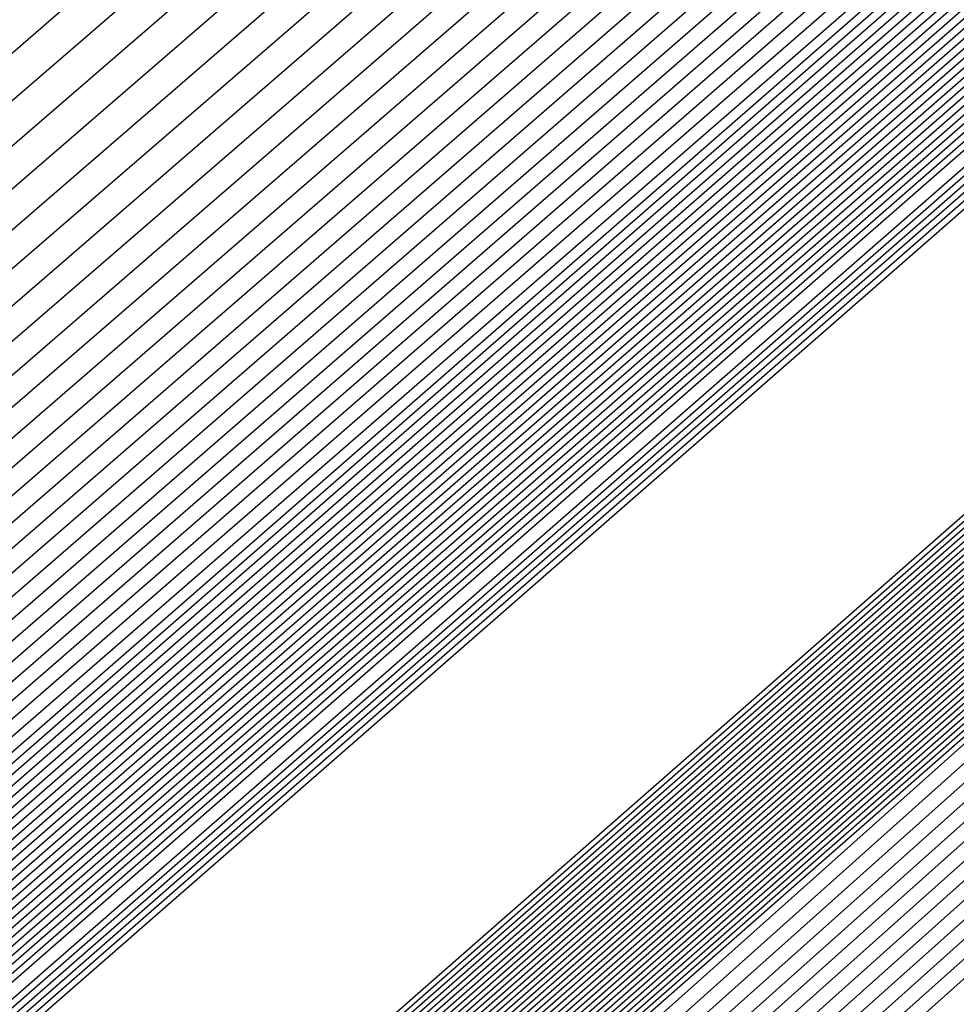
# Model space of a CAD drawing. Extents: x 3249832 to 3255657, y 13789405 to 13793316.
# Tile 757 of 1056: x 3253207.246 to 3253207.382, y 13791256.553 to 13791256.697. Entities that reach past the tile are written whole.
import ezdxf

# ---------------------------------------------------------------- set-up
doc = ezdxf.new("R2010")
doc.units = 0
doc.header["$LTSCALE"] = 100
doc.header["$MEASUREMENT"] = 0
for name, color, linetype in [('GRATIO_03231_CON', 1, 'CONTINUOUS'), ('GRATIO_0323_ICON', 1, 'CONTINUOUS'), ('TARGETS_EAST', 7, 'CONTINUOUS')]:
    doc.layers.add(name, color=color, linetype=linetype)

# ---------------------------------------------------------------- blocks, each defined once
blk = doc.blocks.new('Gratio_032316_contours')
at = {"layer": 'GRATIO_03231_CON', "color": 1, "linetype": 'Continuous', "flags": 128}
for points in [[(3253179.55027, 13791232.39503), (3253186.87441, 13791238.77001), (3253201.4775, 13791251.51898), (3253219.20823, 13791267.00714), (3253234.45763, 13791280.32933), (3253243.00028, 13791287.79153), (3253246.14511, 13791290.5444), (3253246.5846, 13791290.94974), (3253247.02187, 13791291.379), (3253250.20254, 13791294.24212), (3253258.88285, 13791301.95866), (3253274.44262, 13791315.73867), (3253292.7559, 13791331.95413), (3253308.32028, 13791345.76753)], [(3253180.16544, 13791232.93802), (3253187.28488, 13791239.13155), (3253201.72516, 13791251.73678), (3253219.33902, 13791267.12228), (3253234.51314, 13791280.37862), (3253243.01644, 13791287.80647), (3253246.14668, 13791290.54676), (3253246.58389, 13791290.95054), (3253247.01645, 13791291.37639), (3253250.16633, 13791294.21318), (3253258.7639, 13791301.85732), (3253274.17605, 13791315.50724), (3253292.31584, 13791331.56933), (3253307.73285, 13791345.25198)], [(3253180.78061, 13791233.481), (3253187.69534, 13791239.49309), (3253201.97282, 13791251.95458), (3253219.46981, 13791267.23741), (3253234.56866, 13791280.42791), (3253243.03259, 13791287.8214), (3253246.14825, 13791290.54912), (3253246.58317, 13791290.95133), (3253247.01103, 13791291.37378), (3253250.13013, 13791294.18424), (3253258.64495, 13791301.75599), (3253273.90947, 13791315.27582), (3253291.87577, 13791331.18453), (3253307.14542, 13791344.73643)], [(3253181.39578, 13791234.02399), (3253188.1058, 13791239.85463), (3253202.22048, 13791252.17237), (3253219.6006, 13791267.35254), (3253234.62418, 13791280.4772), (3253243.04874, 13791287.83633), (3253246.14982, 13791290.55149), (3253246.58246, 13791290.95213), (3253247.00561, 13791291.37117), (3253250.09393, 13791294.15529), (3253258.526, 13791301.65465), (3253273.6429, 13791315.0444), (3253291.4357, 13791330.79973), (3253306.55799, 13791344.22088)], [(3253182.62612, 13791235.10996), (3253188.92672, 13791240.5777), (3253202.71581, 13791252.60797), (3253219.86218, 13791267.58281), (3253234.73522, 13791280.57579), (3253243.08105, 13791287.8662), (3253246.15297, 13791290.55621), (3253246.58103, 13791290.95372), (3253246.99477, 13791291.36594), (3253250.02153, 13791294.09741), (3253258.2881, 13791301.45198), (3253273.10975, 13791314.58156), (3253290.55557, 13791330.03014), (3253305.38313, 13791343.18978)], [(3253183.24129, 13791235.65295), (3253189.33718, 13791240.93924), (3253202.96347, 13791252.82577), (3253219.99297, 13791267.69794), (3253234.79073, 13791280.62508), (3253243.0972, 13791287.88113), (3253246.15454, 13791290.55858), (3253246.58032, 13791290.95452), (3253246.98935, 13791291.36333), (3253249.98532, 13791294.06847), (3253258.16915, 13791301.35065), (3253272.84317, 13791314.35013), (3253290.11551, 13791329.64534), (3253304.7957, 13791342.67423)], [(3253189.74764, 13791241.30078), (3253203.21113, 13791253.04357), (3253220.12376, 13791267.81308), (3253234.84625, 13791280.67437), (3253243.11336, 13791287.89607), (3253246.15611, 13791290.56094), (3253246.57961, 13791290.95531), (3253246.98393, 13791291.36072), (3253249.94912, 13791294.03953), (3253258.05019, 13791301.24931), (3253272.5766, 13791314.11871), (3253289.67544, 13791329.26055), (3253304.20827, 13791342.15868)], [(3253190.1581, 13791241.66232), (3253203.45879, 13791253.26136), (3253220.25455, 13791267.92821), (3253234.90177, 13791280.72366), (3253243.12951, 13791287.911), (3253246.15768, 13791290.5633), (3253246.57889, 13791290.95611), (3253246.97851, 13791291.35811), (3253249.91292, 13791294.01058), (3253257.93124, 13791301.14798), (3253272.31002, 13791313.88729), (3253289.23538, 13791328.87575), (3253303.62084, 13791341.64313)], [(3253190.97902, 13791242.38539), (3253203.95411, 13791253.69696), (3253220.51613, 13791268.15847), (3253235.01281, 13791280.82224), (3253243.16182, 13791287.94087), (3253246.16082, 13791290.56803), (3253246.57747, 13791290.9577), (3253246.96767, 13791291.35288), (3253249.84051, 13791293.9527), (3253257.69334, 13791300.94531), (3253271.77687, 13791313.42445), (3253288.35525, 13791328.10615), (3253302.44598, 13791340.61203)], [(3253191.38948, 13791242.74693), (3253204.20177, 13791253.91476), (3253220.64692, 13791268.27361), (3253235.06832, 13791280.87154), (3253243.17797, 13791287.9558), (3253246.1624, 13791290.57039), (3253246.57675, 13791290.9585), (3253246.96225, 13791291.35027), (3253249.80431, 13791293.92376), (3253257.57439, 13791300.84397), (3253271.51029, 13791313.19303), (3253287.91518, 13791327.72135), (3253301.85855, 13791340.09648)], [(3253191.79994, 13791243.10847), (3253204.44943, 13791254.13256), (3253220.77772, 13791268.38874), (3253235.12384, 13791280.92083), (3253243.19412, 13791287.97073), (3253246.16397, 13791290.57276), (3253246.57604, 13791290.95929), (3253246.95683, 13791291.34766), (3253249.76811, 13791293.89481), (3253257.45544, 13791300.74264), (3253271.24372, 13791312.9616), (3253287.47511, 13791327.33655), (3253301.27112, 13791339.58093)], [(3253192.2104, 13791243.47001), (3253204.69709, 13791254.35035), (3253220.90851, 13791268.50387), (3253235.17936, 13791280.97012), (3253243.21028, 13791287.98567), (3253246.16554, 13791290.57512), (3253246.57533, 13791290.96009), (3253246.95142, 13791291.34505), (3253249.73191, 13791293.86587), (3253257.33649, 13791300.6413), (3253270.97714, 13791312.73018), (3253287.03505, 13791326.95176), (3253300.68369, 13791339.06538)], [(3253193.03132, 13791244.19308), (3253205.19242, 13791254.78595), (3253221.17009, 13791268.73414), (3253235.29039, 13791281.0687), (3253243.24258, 13791288.01553), (3253246.16868, 13791290.57985), (3253246.5739, 13791290.96168), (3253246.94058, 13791291.33982), (3253249.6595, 13791293.80799), (3253257.09858, 13791300.43863), (3253270.44399, 13791312.26734), (3253286.15492, 13791326.18216), (3253299.50883, 13791338.03428)], [(3253193.44178, 13791244.55462), (3253205.44008, 13791255.00375), (3253221.30088, 13791268.84927), (3253235.34591, 13791281.11799), (3253243.25874, 13791288.03047), (3253246.17025, 13791290.58221), (3253246.57319, 13791290.96248), (3253246.93516, 13791291.33721), (3253249.6233, 13791293.77904), (3253256.97963, 13791300.3373), (3253270.17741, 13791312.03592), (3253285.71485, 13791325.79737), (3253298.92139, 13791337.51873)], [(3253193.85224, 13791244.91616), (3253205.68774, 13791255.22155), (3253221.43167, 13791268.9644), (3253235.40143, 13791281.16728), (3253243.27489, 13791288.0454), (3253246.17182, 13791290.58457), (3253246.57247, 13791290.96327), (3253246.92974, 13791291.3346), (3253249.5871, 13791293.7501), (3253256.86068, 13791300.23596), (3253269.91084, 13791311.8045), (3253285.27479, 13791325.41257), (3253298.33396, 13791337.00318)], [(3253194.2627, 13791245.2777), (3253205.9354, 13791255.43934), (3253221.56246, 13791269.07954), (3253235.45695, 13791281.21658), (3253243.29104, 13791288.06033), (3253246.17339, 13791290.58694), (3253246.57176, 13791290.96407), (3253246.92432, 13791291.33198), (3253249.55089, 13791293.72116), (3253256.74173, 13791300.13463), (3253269.64426, 13791311.57307), (3253284.83472, 13791325.02777), (3253297.74653, 13791336.48763)], [(3253195.08362, 13791246.00077), (3253206.43072, 13791255.87494), (3253221.82404, 13791269.3098), (3253235.56798, 13791281.31516), (3253243.32335, 13791288.0902), (3253246.17654, 13791290.59166), (3253246.57033, 13791290.96566), (3253246.91348, 13791291.32676), (3253249.47849, 13791293.66327), (3253256.50383, 13791299.93196), (3253269.11111, 13791311.11023), (3253283.95459, 13791324.25817), (3253296.57167, 13791335.45653)], [(3253195.49408, 13791246.36231), (3253206.67838, 13791256.09274), (3253221.95483, 13791269.42494), (3253235.6235, 13791281.36445), (3253243.3395, 13791288.10513), (3253246.17811, 13791290.59402), (3253246.56962, 13791290.96646), (3253246.90806, 13791291.32415), (3253249.44229, 13791293.63433), (3253256.38488, 13791299.83062), (3253268.84454, 13791310.87881), (3253283.51452, 13791323.87338), (3253295.98424, 13791334.94098)], [(3253195.90454, 13791246.72385), (3253206.92604, 13791256.31054), (3253222.08562, 13791269.54007), (3253235.67902, 13791281.41374), (3253243.35566, 13791288.12007), (3253246.17968, 13791290.59639), (3253246.56891, 13791290.96725), (3253246.90264, 13791291.32154), (3253249.40609, 13791293.60539), (3253256.26593, 13791299.72929), (3253268.57796, 13791310.64739), (3253283.07446, 13791323.48858), (3253295.39681, 13791334.42543)], [(3253196.31501, 13791247.08539), (3253207.1737, 13791256.52833), (3253222.21641, 13791269.6552), (3253235.73454, 13791281.46303), (3253243.37181, 13791288.135), (3253246.18125, 13791290.59875), (3253246.56819, 13791290.96805), (3253246.89722, 13791291.31892), (3253249.36988, 13791293.57645), (3253256.14697, 13791299.62795), (3253268.31138, 13791310.41597), (3253282.63439, 13791323.10378), (3253294.80938, 13791333.90988)], [(3253197.13593, 13791247.80846), (3253207.66903, 13791256.96393), (3253222.47799, 13791269.88547), (3253235.84557, 13791281.56162), (3253243.40412, 13791288.16487), (3253246.18439, 13791290.60348), (3253246.56677, 13791290.96964), (3253246.88638, 13791291.3137), (3253249.29748, 13791293.51856), (3253255.90907, 13791299.42528), (3253267.77823, 13791309.95312), (3253281.75426, 13791322.33419), (3253293.63452, 13791332.87878)], [(3253197.54639, 13791248.17), (3253207.91669, 13791257.18173), (3253222.60878, 13791270.0006), (3253235.90109, 13791281.61091), (3253243.42027, 13791288.1798), (3253246.18596, 13791290.60584), (3253246.56605, 13791290.97044), (3253246.88096, 13791291.31109), (3253249.26128, 13791293.48962), (3253255.79012, 13791299.32395), (3253267.51166, 13791309.7217), (3253281.31419, 13791321.94939), (3253293.04709, 13791332.36323), (3253299.24948, 13791337.92415)], [(3253197.95685, 13791248.53154), (3253208.16435, 13791257.39953), (3253222.73957, 13791270.11573), (3253235.95661, 13791281.6602), (3253243.43643, 13791288.19473), (3253246.18754, 13791290.6082), (3253246.56534, 13791290.97123), (3253246.87554, 13791291.30847), (3253249.22507, 13791293.46068), (3253255.67117, 13791299.22261), (3253267.24508, 13791309.49028), (3253280.87413, 13791321.56459), (3253292.45966, 13791331.84768), (3253298.58416, 13791337.33876)], [(3253198.36731, 13791248.89308), (3253208.41201, 13791257.61732), (3253222.87037, 13791270.23087), (3253236.01213, 13791281.70949), (3253243.45258, 13791288.20967), (3253246.18911, 13791290.61057), (3253246.56463, 13791290.97203), (3253246.87012, 13791291.30586), (3253249.18887, 13791293.43173), (3253255.55222, 13791299.12128), (3253266.9785, 13791309.25886), (3253280.43407, 13791321.17979), (3253291.87223, 13791331.33213), (3253297.91884, 13791336.75338)], [(3253199.18823, 13791249.61615), (3253208.90733, 13791258.05292), (3253223.13195, 13791270.46113), (3253236.12316, 13791281.80807), (3253243.48489, 13791288.23953), (3253246.19225, 13791290.61529), (3253246.5632, 13791290.97362), (3253246.85928, 13791291.30064), (3253249.11647, 13791293.37385), (3253255.31432, 13791298.91861), (3253266.44535, 13791308.79601), (3253279.55394, 13791320.4102), (3253290.69737, 13791330.30103), (3253296.5882, 13791335.58261)], [(3253199.59869, 13791249.97769), (3253209.15499, 13791258.27072), (3253223.26274, 13791270.57626), (3253236.17868, 13791281.85736), (3253243.50104, 13791288.25447), (3253246.19382, 13791290.61766), (3253246.56249, 13791290.97442), (3253246.85386, 13791291.29803), (3253249.08026, 13791293.34491), (3253255.19536, 13791298.81727), (3253266.17878, 13791308.56459), (3253279.11387, 13791320.0254), (3253290.10994, 13791329.78548), (3253295.92288, 13791334.99723)], [(3253200.00915, 13791250.33923), (3253209.40265, 13791258.48852), (3253223.39353, 13791270.6914), (3253236.2342, 13791281.90666), (3253243.51719, 13791288.2694), (3253246.19539, 13791290.62002), (3253246.56177, 13791290.97521), (3253246.84844, 13791291.29541), (3253249.04406, 13791293.31596), (3253255.07641, 13791298.71594), (3253265.9122, 13791308.33317), (3253278.6738, 13791319.6406), (3253289.52251, 13791329.26993), (3253295.25756, 13791334.41184)], [(3253200.41961, 13791250.70077), (3253209.65031, 13791258.70631), (3253223.52432, 13791270.80653), (3253236.28972, 13791281.95595), (3253243.53335, 13791288.28434), (3253246.19696, 13791290.62238), (3253246.56106, 13791290.97601), (3253246.84302, 13791291.2928), (3253249.00786, 13791293.28702), (3253254.95746, 13791298.6146), (3253265.64563, 13791308.10175), (3253278.23374, 13791319.25581), (3253288.93508, 13791328.75438), (3253294.59224, 13791333.82646)], [(3253201.24053, 13791251.42384), (3253210.14563, 13791259.14191), (3253223.7859, 13791271.0368), (3253236.40075, 13791282.05453), (3253243.56565, 13791288.3142), (3253246.20011, 13791290.62711), (3253246.55963, 13791290.9776), (3253246.83219, 13791291.28758), (3253248.93546, 13791293.22914), (3253254.71956, 13791298.41193), (3253265.11248, 13791307.63891), (3253277.35361, 13791318.48621), (3253287.76022, 13791327.72328), (3253293.2616, 13791332.65569)], [(3253201.65099, 13791251.78538), (3253210.3933, 13791259.35971), (3253223.91669, 13791271.15193), (3253236.45627, 13791282.10382), (3253243.58181, 13791288.32914), (3253246.20168, 13791290.62947), (3253246.55892, 13791290.9784), (3253246.82677, 13791291.28496), (3253248.89925, 13791293.20019), (3253254.60061, 13791298.3106), (3253264.8459, 13791307.40749), (3253276.91354, 13791318.10141), (3253287.17279, 13791327.20773)], [(3253215.27891, 13791264.12388), (3253208.32754, 13791257.89481), (3253202.31158, 13791252.48555), (3253202.06145, 13791252.14692), (3253210.64096, 13791259.57751), (3253224.04748, 13791271.26706)], [(3253216.27123, 13791264.99994), (3253209.15191, 13791258.62312), (3253202.92675, 13791253.02854), (3253202.47191, 13791252.50846), (3253210.88862, 13791259.7953), (3253224.17827, 13791271.38219)], [(3253218.25586, 13791266.75207), (3253210.80067, 13791260.07975), (3253204.15709, 13791254.11451), (3253203.29283, 13791253.23153), (3253211.38394, 13791260.2309), (3253224.43985, 13791271.61246)], [(3253219.24818, 13791267.62813), (3253211.62504, 13791260.80806), (3253204.77226, 13791254.6575), (3253203.70329, 13791253.59307), (3253211.6316, 13791260.4487), (3253224.57064, 13791271.72759)], [(3253220.24049, 13791268.50419), (3253212.44942, 13791261.53637), (3253205.38743, 13791255.20049), (3253204.11375, 13791253.95461), (3253211.87926, 13791260.6665), (3253224.70143, 13791271.84272)], [(3253221.23281, 13791269.38026), (3253213.2738, 13791262.26468), (3253206.0026, 13791255.74348), (3253204.52421, 13791254.31615), (3253212.12692, 13791260.88429), (3253224.83222, 13791271.95786)], [(3253223.21744, 13791271.13238), (3253214.92255, 13791263.72131), (3253207.23294, 13791256.82945), (3253205.34514, 13791255.03922), (3253212.62225, 13791261.31989), (3253225.0938, 13791272.18812)], [(3253215.74693, 13791264.44962), (3253207.84811, 13791257.37244), (3253205.7556, 13791255.40076), (3253212.86991, 13791261.53769), (3253225.22459, 13791272.30326)], [(3253216.57131, 13791265.17793), (3253208.46329, 13791257.91542), (3253206.16606, 13791255.7623), (3253213.11757, 13791261.75549), (3253225.35538, 13791272.41839)]]:
    blk.add_lwpolyline(points, dxfattribs=at)
at = {"layer": 'GRATIO_03231_CON', "color": 5, "linetype": 'Continuous', "flags": 128}
for points in [[(3253178.31993, 13791231.30905), (3253186.05349, 13791238.04694), (3253200.98218, 13791251.08338), (3253218.94665, 13791266.77688), (3253234.34659, 13791280.23075), (3253242.96798, 13791287.76167), (3253246.14197, 13791290.53967), (3253246.58603, 13791290.94815), (3253247.02107, 13791291.37394), (3253250.18182, 13791294.2177), (3253258.80647, 13791301.88356), (3253274.26937, 13791315.56557), (3253292.48955, 13791331.61762), (3253308.02221, 13791345.18354)], [(3253177.70476, 13791230.76607), (3253185.64303, 13791237.6854), (3253200.73452, 13791250.86558), (3253218.81586, 13791266.66175), (3253234.29107, 13791280.18146), (3253242.95182, 13791287.74673), (3253246.1404, 13791290.53731), (3253246.58674, 13791290.94735), (3253247.01436, 13791291.36584), (3253250.12102, 13791294.16091), (3253258.59804, 13791301.69555), (3253273.79626, 13791315.14336), (3253291.70456, 13791330.92064), (3253306.97134, 13791344.25434)], [(3253177.08958, 13791230.22308), (3253185.23257, 13791237.32386), (3253200.48686, 13791250.64779), (3253218.68507, 13791266.54661), (3253234.23556, 13791280.13216), (3253242.93567, 13791287.7318), (3253246.13883, 13791290.53495), (3253246.58745, 13791290.94656), (3253247.00766, 13791291.35773), (3253250.06022, 13791294.10413), (3253258.38961, 13791301.50754), (3253273.32314, 13791314.72115), (3253290.91956, 13791330.22366), (3253305.92046, 13791343.32515)], [(3253176.47441, 13791229.68009), (3253184.82211, 13791236.96232), (3253200.23919, 13791250.42999), (3253218.55428, 13791266.43148), (3253234.18004, 13791280.08287), (3253242.91952, 13791287.71687), (3253246.13725, 13791290.53258), (3253246.58817, 13791290.94576), (3253247.00095, 13791291.34963), (3253249.99942, 13791294.04734), (3253258.18118, 13791301.31953), (3253272.85003, 13791314.29894), (3253290.13456, 13791329.52668), (3253304.86958, 13791342.39595)], [(3253175.24407, 13791228.59412), (3253184.00119, 13791236.23925), (3253199.74387, 13791249.99439), (3253218.2927, 13791266.20121), (3253234.069, 13791279.98429), (3253242.88721, 13791287.687), (3253246.13411, 13791290.52786), (3253246.58959, 13791290.94417), (3253246.98754, 13791291.33342), (3253249.87782, 13791293.93376), (3253257.76432, 13791300.94351), (3253271.9038, 13791313.45451), (3253288.56457, 13791328.13272), (3253302.76783, 13791340.53756)], [(3253196.57706, 13791247.03615), (3253203.47105, 13791253.1938), (3253218.75951, 13791266.60126), (3253234.06971, 13791279.98413), (3253242.88772, 13791287.68662), (3253246.13462, 13791290.52731), (3253246.59031, 13791290.94338), (3253246.98083, 13791291.32532), (3253249.81702, 13791293.87697), (3253257.55589, 13791300.7555), (3253271.43068, 13791313.0323), (3253287.77957, 13791327.43574), (3253301.71695, 13791339.60837)], [(3253196.71057, 13791247.15254), (3253203.58621, 13791253.29381), (3253218.83398, 13791266.66558), (3253234.10345, 13791280.01283), (3253242.89801, 13791287.6948), (3253246.13636, 13791290.52784), (3253246.59102, 13791290.94258), (3253246.97413, 13791291.31721), (3253249.75622, 13791293.82018), (3253257.34746, 13791300.56749), (3253270.95757, 13791312.61009), (3253286.99457, 13791326.73875), (3253300.66608, 13791338.67918)], [(3253196.84408, 13791247.26894), (3253203.70137, 13791253.39382), (3253218.90845, 13791266.7299), (3253234.13718, 13791280.04153), (3253242.9083, 13791287.70297), (3253246.13809, 13791290.52836), (3253246.59174, 13791290.94178), (3253246.96742, 13791291.30911), (3253249.69542, 13791293.76339), (3253257.13903, 13791300.37948), (3253270.48445, 13791312.18788), (3253286.20957, 13791326.04177), (3253299.6152, 13791337.74998)], [(3253197.11109, 13791247.50174), (3253203.93169, 13791253.59384), (3253219.0574, 13791266.85855), (3253234.20465, 13791280.09892), (3253242.92888, 13791287.71932), (3253246.14156, 13791290.52941), (3253246.59316, 13791290.94019), (3253246.95401, 13791291.2929), (3253249.57383, 13791293.64981), (3253256.72217, 13791300.00346), (3253269.53822, 13791311.34346), (3253284.63958, 13791324.64781), (3253297.51345, 13791335.89159)], [(3253197.2446, 13791247.61813), (3253204.04685, 13791253.69384), (3253219.13187, 13791266.92287), (3253234.23839, 13791280.12762), (3253242.93918, 13791287.72749), (3253246.1433, 13791290.52994), (3253246.59388, 13791290.9394), (3253246.9473, 13791291.28479), (3253249.51303, 13791293.59302), (3253256.51374, 13791299.81545), (3253269.06511, 13791310.92125), (3253283.85458, 13791323.95083), (3253296.46257, 13791334.9624)], [(3253197.37811, 13791247.73453), (3253204.16201, 13791253.79385), (3253219.20635, 13791266.98719), (3253234.27212, 13791280.15631), (3253242.94947, 13791287.73567), (3253246.14503, 13791290.53046), (3253246.59459, 13791290.9386), (3253246.9406, 13791291.27669), (3253249.45223, 13791293.53623), (3253256.30531, 13791299.62744), (3253268.59199, 13791310.49904), (3253283.06958, 13791323.25385), (3253295.41169, 13791334.0332)], [(3253197.51162, 13791247.85093), (3253204.27717, 13791253.89386), (3253219.28082, 13791267.05151), (3253234.30586, 13791280.18501), (3253242.95976, 13791287.74384), (3253246.14676, 13791290.53099), (3253246.5953, 13791290.9378), (3253246.93389, 13791291.26859), (3253249.39143, 13791293.47944), (3253256.09688, 13791299.43942), (3253268.11888, 13791310.07683), (3253282.28459, 13791322.55687), (3253294.36082, 13791333.10401)], [(3253197.77863, 13791248.08372), (3253204.50749, 13791254.09388), (3253219.42977, 13791267.18016), (3253234.37333, 13791280.2424), (3253242.98034, 13791287.76019), (3253246.15023, 13791290.53204), (3253246.59673, 13791290.93621), (3253246.92048, 13791291.25238), (3253249.26983, 13791293.36586), (3253255.68002, 13791299.0634), (3253267.17265, 13791309.2324), (3253280.71459, 13791321.16291), (3253292.25906, 13791331.24562), (3253298.86322, 13791336.86351)], [(3253197.91214, 13791248.20012), (3253204.62265, 13791254.19388), (3253219.50424, 13791267.24448), (3253234.40706, 13791280.2711), (3253242.99064, 13791287.76837), (3253246.15197, 13791290.53257), (3253246.59744, 13791290.93542), (3253246.91378, 13791291.24427), (3253249.20903, 13791293.30907), (3253255.47159, 13791298.87539), (3253266.69953, 13791308.81019), (3253279.9296, 13791320.46593), (3253291.20819, 13791330.31643), (3253297.66843, 13791335.81202)], [(3253198.04565, 13791248.31651), (3253204.73781, 13791254.29389), (3253219.57872, 13791267.3088), (3253234.4408, 13791280.2998), (3253243.00093, 13791287.77654), (3253246.1537, 13791290.53309), (3253246.59816, 13791290.93462), (3253246.90707, 13791291.23617), (3253249.14823, 13791293.25228), (3253255.26316, 13791298.68738), (3253266.22642, 13791308.38798), (3253279.1446, 13791319.76895), (3253290.15731, 13791329.38723), (3253296.47364, 13791334.76054)], [(3253198.17916, 13791248.43291), (3253204.85297, 13791254.3939), (3253219.65319, 13791267.37312), (3253234.47453, 13791280.32849), (3253243.01122, 13791287.78471), (3253246.15544, 13791290.53362), (3253246.59887, 13791290.93382), (3253246.90036, 13791291.22806), (3253249.08743, 13791293.19549), (3253255.05473, 13791298.49937), (3253265.7533, 13791307.96577), (3253278.3596, 13791319.07197), (3253289.10643, 13791328.45804), (3253295.27885, 13791333.70905)], [(3253198.44617, 13791248.6657), (3253205.08329, 13791254.59392), (3253219.80214, 13791267.50177), (3253234.542, 13791280.38589), (3253243.0318, 13791287.80106), (3253246.15891, 13791290.53467), (3253246.6003, 13791290.93223), (3253246.88695, 13791291.21186), (3253248.96583, 13791293.08191), (3253254.63787, 13791298.12335), (3253264.80707, 13791307.12135), (3253276.7896, 13791317.678), (3253287.00468, 13791326.59965), (3253292.88927, 13791331.60608), (3253295.95133, 13791334.07094)], [(3253198.57968, 13791248.7821), (3253205.19845, 13791254.69392), (3253219.87661, 13791267.56609), (3253234.57574, 13791280.41459), (3253243.04209, 13791287.80924), (3253246.16064, 13791290.53519), (3253246.60101, 13791290.93144), (3253246.88025, 13791291.20375), (3253248.90503, 13791293.02512), (3253254.42944, 13791297.93534), (3253264.33396, 13791306.69914), (3253276.00461, 13791316.98102), (3253285.9538, 13791325.67045), (3253291.69448, 13791330.55459), (3253294.7416, 13791333.01142)], [(3253198.71319, 13791248.8985), (3253205.31361, 13791254.79393), (3253219.95108, 13791267.63041), (3253234.60947, 13791280.44328), (3253243.05239, 13791287.81741), (3253246.16237, 13791290.53572), (3253246.60172, 13791290.93064), (3253246.87354, 13791291.19565), (3253248.84423, 13791292.96834), (3253254.22101, 13791297.74733), (3253263.86084, 13791306.27693), (3253275.21961, 13791316.28404), (3253284.90293, 13791324.74126), (3253290.49969, 13791329.50311), (3253293.53187, 13791331.9519)], [(3253198.8467, 13791249.0149), (3253205.42877, 13791254.89394), (3253220.02556, 13791267.69473), (3253234.64321, 13791280.47198), (3253243.06268, 13791287.82558), (3253246.16411, 13791290.53624), (3253246.60244, 13791290.92984), (3253246.86684, 13791291.18754), (3253248.78343, 13791292.91155), (3253254.01258, 13791297.55932), (3253263.38773, 13791305.85472), (3253274.43461, 13791315.58706), (3253283.85205, 13791323.81207), (3253289.3049, 13791328.45162), (3253292.32214, 13791330.89237), (3253295.39879, 13791333.38715)], [(3253199.11371, 13791249.24769), (3253205.65909, 13791255.09396), (3253220.17451, 13791267.82338), (3253234.71068, 13791280.52937), (3253243.08326, 13791287.84193), (3253246.16758, 13791290.53729), (3253246.60386, 13791290.92825), (3253246.85342, 13791291.17133), (3253248.66183, 13791292.79797), (3253253.59572, 13791297.1833), (3253262.4415, 13791305.01029), (3253272.86462, 13791314.1931), (3253281.7503, 13791321.95368), (3253286.91532, 13791326.34865), (3253289.90268, 13791328.77333), (3253293.18693, 13791331.45768)], [(3253199.24722, 13791249.36409), (3253205.77425, 13791255.19397), (3253220.24898, 13791267.8877), (3253234.74441, 13791280.55807), (3253243.09355, 13791287.85011), (3253246.16931, 13791290.53782), (3253246.60458, 13791290.92746), (3253246.84672, 13791291.16323), (3253248.60103, 13791292.74118), (3253253.38729, 13791296.99529), (3253261.96839, 13791304.58808), (3253272.07962, 13791313.49612), (3253280.69942, 13791321.02448), (3253285.72053, 13791325.29717), (3253288.69295, 13791327.71381), (3253292.081, 13791330.49295), (3253297.61917, 13791335.1971)], [(3253199.38073, 13791249.48048), (3253205.88941, 13791255.29397), (3253220.32345, 13791267.95202), (3253234.77815, 13791280.58677), (3253243.10385, 13791287.85828), (3253246.17105, 13791290.53834), (3253246.60529, 13791290.92666), (3253246.84001, 13791291.15513), (3253248.54023, 13791292.68439), (3253253.17886, 13791296.80728), (3253261.49527, 13791304.16587), (3253271.29462, 13791312.79914), (3253279.64854, 13791320.09529), (3253284.52574, 13791324.24568), (3253287.48322, 13791326.65429), (3253290.97507, 13791329.52822), (3253296.71525, 13791334.41022)], [(3253199.51424, 13791249.59688), (3253206.00457, 13791255.39398), (3253220.39793, 13791268.01634), (3253234.81188, 13791280.61546), (3253243.11414, 13791287.86646), (3253246.17278, 13791290.53887), (3253246.606, 13791290.92586), (3253246.83331, 13791291.14702), (3253248.47943, 13791292.6276), (3253252.97044, 13791296.61927), (3253261.02215, 13791303.74366), (3253270.50962, 13791312.10216), (3253278.59767, 13791319.16609), (3253283.33095, 13791323.1942), (3253286.27349, 13791325.59476), (3253289.86914, 13791328.56348), (3253295.81132, 13791333.62334)], [(3253199.78125, 13791249.82967), (3253206.23489, 13791255.594), (3253220.54687, 13791268.14499), (3253234.87935, 13791280.67286), (3253243.13472, 13791287.8828), (3253246.17625, 13791290.53992), (3253246.60743, 13791290.92427), (3253246.8199, 13791291.13081), (3253248.35784, 13791292.51402), (3253252.55358, 13791296.24325), (3253260.07593, 13791302.89924), (3253268.93963, 13791310.70819), (3253276.49591, 13791317.3077), (3253280.94137, 13791321.09123), (3253283.85403, 13791323.47572), (3253287.65728, 13791326.63402), (3253294.00347, 13791332.04958)], [(3253199.91476, 13791249.94607), (3253206.35005, 13791255.69401), (3253220.62135, 13791268.20931), (3253234.91309, 13791280.70156), (3253243.14501, 13791287.89098), (3253246.17798, 13791290.54045), (3253246.60814, 13791290.92348), (3253246.81319, 13791291.12271), (3253248.29704, 13791292.45723), (3253252.34515, 13791296.05524), (3253259.60281, 13791302.47703), (3253268.15463, 13791310.01121), (3253275.44504, 13791316.37851), (3253279.74658, 13791320.03974), (3253282.6443, 13791322.4162), (3253286.55135, 13791325.66929), (3253293.09954, 13791331.2627), (3253300.79521, 13791337.86923)], [(3253200.04827, 13791250.06247), (3253206.46521, 13791255.79401), (3253220.69582, 13791268.27363), (3253234.94682, 13791280.73025), (3253243.15531, 13791287.89915), (3253246.17972, 13791290.54097), (3253246.60886, 13791290.92268), (3253246.80649, 13791291.1146), (3253248.23624, 13791292.40044), (3253252.13672, 13791295.86723), (3253259.1297, 13791302.05482), (3253267.36963, 13791309.31423), (3253274.39416, 13791315.44932), (3253278.55179, 13791318.98826), (3253281.43456, 13791321.35667), (3253285.44542, 13791324.70455), (3253292.19561, 13791330.47582), (3253300.12972, 13791337.29016)], [(3253200.18178, 13791250.17887), (3253206.58037, 13791255.89402), (3253220.77029, 13791268.33795), (3253234.98056, 13791280.75895), (3253243.1656, 13791287.90733), (3253246.18145, 13791290.5415), (3253246.60957, 13791290.92188), (3253246.79978, 13791291.1065), (3253248.17544, 13791292.34365), (3253251.92829, 13791295.67922), (3253258.65658, 13791301.63261), (3253266.58464, 13791308.61725), (3253273.34328, 13791314.52012), (3253277.357, 13791317.93677), (3253280.22483, 13791320.29715), (3253284.33949, 13791323.73982), (3253291.29169, 13791329.68894), (3253299.46423, 13791336.71108)], [(3253200.44879, 13791250.41166), (3253206.81069, 13791256.09404), (3253220.91924, 13791268.4666), (3253235.04803, 13791280.81634), (3253243.18618, 13791287.92368), (3253246.18492, 13791290.54255), (3253246.611, 13791290.92029), (3253246.78637, 13791291.09029), (3253248.05384, 13791292.23007), (3253251.51143, 13791295.3032), (3253257.71035, 13791300.78818), (3253265.01464, 13791307.22329), (3253271.24153, 13791312.66173), (3253274.96742, 13791315.8338), (3253277.80537, 13791318.17811), (3253282.12763, 13791321.81036), (3253289.48383, 13791328.11518), (3253298.13324, 13791335.55292)], [(3253200.5823, 13791250.52806), (3253206.92586, 13791256.19405), (3253220.99372, 13791268.53092), (3253235.08176, 13791280.84504), (3253243.19647, 13791287.93185), (3253246.18666, 13791290.54307), (3253246.61171, 13791290.9195), (3253246.77966, 13791291.08219), (3253247.99304, 13791292.17328), (3253251.303, 13791295.11519), (3253257.23724, 13791300.36597), (3253264.22964, 13791306.52631), (3253270.19065, 13791311.73254), (3253273.77263, 13791314.78231), (3253276.59564, 13791317.11859), (3253281.0217, 13791320.84562), (3253288.57991, 13791327.3283), (3253297.46775, 13791334.97385)], [(3253200.71581, 13791250.64445), (3253207.04102, 13791256.29406), (3253221.06819, 13791268.59524), (3253235.1155, 13791280.87374), (3253243.20676, 13791287.94002), (3253246.18839, 13791290.5436), (3253246.61242, 13791290.9187), (3253246.77296, 13791291.07408), (3253247.93224, 13791292.11649), (3253251.09457, 13791294.92718), (3253256.76412, 13791299.94376), (3253263.44465, 13791305.82933), (3253269.13978, 13791310.80334), (3253272.57784, 13791313.73083), (3253275.38591, 13791316.05906), (3253279.91577, 13791319.88089), (3253287.67598, 13791326.54142), (3253296.80226, 13791334.39477)], [(3253200.84932, 13791250.76085), (3253207.15618, 13791256.39406), (3253221.14266, 13791268.65956), (3253235.14923, 13791280.90243), (3253243.21706, 13791287.9482), (3253246.19012, 13791290.54412), (3253246.61314, 13791290.9179), (3253246.76625, 13791291.06598), (3253247.87144, 13791292.0597), (3253250.88614, 13791294.73917), (3253256.29101, 13791299.52155), (3253262.65965, 13791305.13235), (3253268.0889, 13791309.87415), (3253271.38305, 13791312.67934), (3253274.17618, 13791314.99954), (3253278.80984, 13791318.91616), (3253286.77206, 13791325.75454), (3253296.13677, 13791333.81569)], [(3253201.11633, 13791250.99365), (3253207.3865, 13791256.59408), (3253221.29161, 13791268.78821), (3253235.2167, 13791280.95983), (3253243.23764, 13791287.96455), (3253246.19359, 13791290.54517), (3253246.61456, 13791290.91631), (3253246.75284, 13791291.04977), (3253247.74984, 13791291.94612), (3253250.46928, 13791294.36315), (3253255.34478, 13791298.67713), (3253261.08965, 13791303.73839), (3253265.98715, 13791308.01576), (3253268.99347, 13791310.57637), (3253271.75672, 13791312.8805), (3253276.59798, 13791316.9867), (3253284.9642, 13791324.18078), (3253294.80578, 13791332.65754)], [(3253201.24984, 13791251.11004), (3253207.50166, 13791256.69409), (3253221.36608, 13791268.85253), (3253235.25044, 13791280.98852), (3253243.24793, 13791287.97272), (3253246.19533, 13791290.5457), (3253246.61528, 13791290.91552), (3253246.74613, 13791291.04167), (3253247.68904, 13791291.88933), (3253250.26085, 13791294.17514), (3253254.87166, 13791298.25492), (3253260.30466, 13791303.04141), (3253264.93627, 13791307.08657), (3253267.79868, 13791309.52489), (3253270.54699, 13791311.82097), (3253275.49205, 13791316.02196), (3253284.06028, 13791323.3939), (3253294.14029, 13791332.07846)], [(3253201.38335, 13791251.22644), (3253207.61682, 13791256.7941), (3253221.44056, 13791268.91685), (3253235.28417, 13791281.01722), (3253243.25822, 13791287.9809), (3253246.19706, 13791290.54622), (3253246.61599, 13791290.91472), (3253246.73943, 13791291.03356), (3253247.62824, 13791291.83254), (3253250.05242, 13791293.98713), (3253254.39855, 13791297.83271), (3253259.51966, 13791302.34443), (3253263.88539, 13791306.15737), (3253266.60389, 13791308.4734), (3253269.33726, 13791310.76145), (3253274.38613, 13791315.05723), (3253283.15635, 13791322.60702), (3253293.4748, 13791331.49938)], [(3253201.51686, 13791251.34284), (3253207.73198, 13791256.8941), (3253221.51503, 13791268.98117), (3253235.31791, 13791281.04592), (3253243.26852, 13791287.98907), (3253246.1988, 13791290.54675), (3253246.6167, 13791290.91393), (3253246.73272, 13791291.02546), (3253247.56744, 13791291.77576), (3253249.84399, 13791293.79912), (3253253.92543, 13791297.41049), (3253258.73466, 13791301.64744), (3253262.83452, 13791305.22818), (3253265.4091, 13791307.42192), (3253268.12753, 13791309.70193), (3253273.2802, 13791314.0925), (3253282.25242, 13791321.82014), (3253292.80931, 13791330.9203), (3253301.81088, 13791338.63068)], [(3253201.78387, 13791251.57563), (3253207.9623, 13791257.09412), (3253221.66398, 13791269.10982), (3253235.38538, 13791281.10331), (3253243.2891, 13791288.00542), (3253246.20227, 13791290.5478), (3253246.61813, 13791290.91233), (3253246.71931, 13791291.00925), (3253247.44584, 13791291.66218), (3253249.42713, 13791293.4231), (3253252.9792, 13791296.56607), (3253257.16467, 13791300.25348), (3253260.73276, 13791303.36979), (3253263.01952, 13791305.31895), (3253265.70807, 13791307.58288), (3253271.06834, 13791312.16303), (3253280.44457, 13791320.24638), (3253291.47832, 13791329.76215), (3253300.88547, 13791337.82513)], [(3253201.91738, 13791251.69203), (3253208.07746, 13791257.19413), (3253221.73845, 13791269.17414), (3253235.41911, 13791281.13201), (3253243.29939, 13791288.01359), (3253246.204, 13791290.54832), (3253246.61884, 13791290.91154), (3253246.71261, 13791291.00114), (3253247.38504, 13791291.60539), (3253249.2187, 13791293.23509), (3253252.50609, 13791296.14386), (3253256.37967, 13791299.5565), (3253259.68189, 13791302.44059), (3253261.82473, 13791304.26746), (3253264.49834, 13791306.52336), (3253269.96241, 13791311.1983), (3253279.54064, 13791319.4595), (3253290.81283, 13791329.18307), (3253300.42277, 13791337.42236)], [(3253202.05089, 13791251.80842), (3253208.19262, 13791257.29414), (3253221.81293, 13791269.23846), (3253235.45285, 13791281.16071), (3253243.30968, 13791288.02177), (3253246.20573, 13791290.54885), (3253246.61956, 13791290.91074), (3253246.7059, 13791290.99304), (3253247.32424, 13791291.5486), (3253249.01027, 13791293.04708), (3253252.03297, 13791295.72165), (3253255.59467, 13791298.85952), (3253258.63101, 13791301.5114), (3253260.62994, 13791303.21597), (3253263.28861, 13791305.46384), (3253268.85648, 13791310.23357), (3253278.63672, 13791318.67262), (3253290.14734, 13791328.60399), (3253299.96006, 13791337.01958)], [(3253222.18973, 13791268.9562), (3253208.47101, 13791257.20698), (3253202.18439, 13791251.92482), (3253202.18439, 13791251.92482), (3253208.30778, 13791257.39414), (3253221.8874, 13791269.30278)], [(3253222.33685, 13791269.08692), (3253208.70035, 13791257.40813), (3253202.45141, 13791252.15761), (3253202.45141, 13791252.15761), (3253208.5381, 13791257.59416), (3253222.03635, 13791269.43142)], [(3253222.41042, 13791269.15229), (3253208.81502, 13791257.50869), (3253202.58492, 13791252.27401), (3253202.58492, 13791252.27401), (3253208.65326, 13791257.69417), (3253222.11082, 13791269.49575)], [(3253222.48398, 13791269.21765), (3253208.92969, 13791257.60926), (3253202.71843, 13791252.39041), (3253202.71843, 13791252.39041), (3253208.76842, 13791257.79418), (3253222.18529, 13791269.56007)]]:
    blk.add_lwpolyline(points, dxfattribs=at)
at = {"layer": 'GRATIO_0323_ICON', "color": 7, "linetype": 'Continuous', "flags": 128}
for points in [[(3253175.85924, 13791229.13711), (3253184.41165, 13791236.60078), (3253199.99153, 13791250.21219), (3253218.42349, 13791266.31635), (3253234.12452, 13791280.03358), (3253242.90336, 13791287.70193), (3253246.13568, 13791290.53022), (3253246.58888, 13791290.94497), (3253246.99424, 13791291.34152), (3253249.93862, 13791293.99055), (3253257.97275, 13791301.13152), (3253272.37691, 13791313.87673), (3253289.34956, 13791328.8297), (3253303.81871, 13791341.46676)], [(3253182.01095, 13791234.56698), (3253188.51626, 13791240.21616), (3253202.46814, 13791252.39017), (3253219.73139, 13791267.46768), (3253234.6797, 13791280.5265), (3253243.0649, 13791287.85127), (3253246.1514, 13791290.55385), (3253246.58175, 13791290.95293), (3253247.00019, 13791291.36856), (3253250.05773, 13791294.12635), (3253258.40705, 13791301.55332), (3253273.37632, 13791314.81298), (3253290.99564, 13791330.41494), (3253305.97056, 13791343.70533)], [(3253196.97758, 13791247.38534), (3253203.81653, 13791253.49383), (3253218.98293, 13791266.79423), (3253234.17092, 13791280.07022), (3253242.91859, 13791287.71115), (3253246.13983, 13791290.52889), (3253246.59245, 13791290.94099), (3253246.96072, 13791291.301), (3253249.63462, 13791293.7066), (3253256.9306, 13791300.19147), (3253270.01134, 13791311.76567), (3253285.42458, 13791325.34479), (3253298.56432, 13791336.82079)], [(3253197.64512, 13791247.96732), (3253204.39233, 13791253.99387), (3253219.3553, 13791267.11584), (3253234.33959, 13791280.21371), (3253242.97005, 13791287.75202), (3253246.1485, 13791290.53152), (3253246.59602, 13791290.93701), (3253246.92719, 13791291.26048), (3253249.33063, 13791293.42265), (3253255.88845, 13791299.25141), (3253267.64576, 13791309.65462), (3253281.49959, 13791321.85989), (3253293.30994, 13791332.17482)], [(3253198.31266, 13791248.54931), (3253204.96813, 13791254.49391), (3253219.72766, 13791267.43745), (3253234.50827, 13791280.35719), (3253243.02151, 13791287.79289), (3253246.15717, 13791290.53414), (3253246.59958, 13791290.93303), (3253246.89366, 13791291.21996), (3253249.02663, 13791293.1387), (3253254.8463, 13791298.31136), (3253265.28019, 13791307.54356), (3253277.5746, 13791318.37498), (3253288.05556, 13791327.52884), (3253294.08406, 13791332.65756)], [(3253190.56856, 13791242.02386), (3253203.70645, 13791253.47916), (3253220.38534, 13791268.04334), (3253234.95729, 13791280.77295), (3253243.14566, 13791287.92593), (3253246.15925, 13791290.56567), (3253246.57818, 13791290.95691), (3253246.97309, 13791291.35549), (3253249.87672, 13791293.98164), (3253257.81229, 13791301.04664), (3253272.04344, 13791313.65587), (3253288.79531, 13791328.49095), (3253303.03341, 13791341.12758)], [(3253198.9802, 13791249.13129), (3253205.54393, 13791254.99395), (3253220.10003, 13791267.75905), (3253234.67694, 13791280.50068), (3253243.07297, 13791287.83376), (3253246.16584, 13791290.53677), (3253246.60315, 13791290.92905), (3253246.86013, 13791291.17944), (3253248.72263, 13791292.85476), (3253253.80415, 13791297.37131), (3253262.91461, 13791305.43251), (3253273.64961, 13791314.89008), (3253282.80117, 13791322.88287), (3253288.11011, 13791327.40014), (3253291.11241, 13791329.83285), (3253294.29286, 13791332.42241)], [(3253199.64774, 13791249.71328), (3253206.11974, 13791255.49399), (3253220.4724, 13791268.08067), (3253234.84562, 13791280.64416), (3253243.12443, 13791287.87463), (3253246.17452, 13791290.53939), (3253246.60672, 13791290.92507), (3253246.8266, 13791291.13892), (3253248.41864, 13791292.57081), (3253252.76201, 13791296.43126), (3253260.54904, 13791303.32145), (3253269.72463, 13791311.40518), (3253277.54679, 13791318.2369), (3253282.13616, 13791322.14271), (3253285.06376, 13791324.53524), (3253288.76321, 13791327.59875), (3253294.90739, 13791332.83646)], [(3253200.31528, 13791250.29526), (3253206.69554, 13791255.99403), (3253220.84477, 13791268.40227), (3253235.01429, 13791280.78765), (3253243.17589, 13791287.9155), (3253246.18319, 13791290.54202), (3253246.61028, 13791290.92109), (3253246.79307, 13791291.0984), (3253248.11464, 13791292.28686), (3253251.71986, 13791295.49121), (3253258.18347, 13791301.21039), (3253265.79964, 13791307.92027), (3253272.29241, 13791313.59093), (3253276.16221, 13791316.88528), (3253279.0151, 13791319.23763), (3253283.23356, 13791322.77509), (3253290.38776, 13791328.90206), (3253298.79874, 13791336.132)], [(3253192.62086, 13791243.83154), (3253204.94475, 13791254.56815), (3253221.0393, 13791268.61901), (3253235.23488, 13791281.01941), (3253243.22643, 13791288.0006), (3253246.16711, 13791290.57748), (3253246.57461, 13791290.96089), (3253246.946, 13791291.34243), (3253249.6957, 13791293.83693), (3253257.21754, 13791300.53997), (3253270.71056, 13791312.49876), (3253286.59498, 13791326.56696), (3253300.09626, 13791338.54983)], [(3253200.98282, 13791250.87725), (3253207.27134, 13791256.49407), (3253221.21714, 13791268.72389), (3253235.18297, 13791280.93113), (3253243.22735, 13791287.95637), (3253246.19186, 13791290.54465), (3253246.61385, 13791290.91711), (3253246.75955, 13791291.05787), (3253247.81064, 13791292.00291), (3253250.67771, 13791294.55116), (3253255.81789, 13791299.09934), (3253261.87465, 13791304.43537), (3253267.03802, 13791308.94496), (3253270.18826, 13791311.62786), (3253272.96645, 13791313.94002), (3253277.70391, 13791317.95143), (3253285.86813, 13791324.96766), (3253295.47128, 13791333.23661)], [(3253201.65036, 13791251.45923), (3253207.84714, 13791256.99411), (3253221.5895, 13791269.04549), (3253235.35164, 13791281.07462), (3253243.27881, 13791287.99724), (3253246.20053, 13791290.54727), (3253246.61742, 13791290.91313), (3253246.72602, 13791291.01735), (3253247.50664, 13791291.71897), (3253249.63556, 13791293.61111), (3253253.45232, 13791296.98828), (3253257.94966, 13791300.95046), (3253261.78364, 13791304.29898), (3253264.21431, 13791306.37043), (3253266.9178, 13791308.64241), (3253272.17427, 13791313.12777), (3253281.3485, 13791321.03326), (3253292.14381, 13791330.34122), (3253301.34818, 13791338.22791)], [(3253194.67316, 13791245.63924), (3253206.18306, 13791255.65714), (3253221.69325, 13791269.19467), (3253235.51247, 13791281.26587), (3253243.3072, 13791288.07527), (3253246.17497, 13791290.5893), (3253246.57105, 13791290.96487), (3253246.9189, 13791291.32937), (3253249.51469, 13791293.69222), (3253256.62278, 13791300.03329), (3253269.37769, 13791311.34165), (3253284.39466, 13791324.64297), (3253297.1591, 13791335.97208)], [(3253222.26329, 13791269.02156), (3253208.58568, 13791257.30755), (3253202.3179, 13791252.04122), (3253202.3179, 13791252.04122), (3253208.42294, 13791257.49415), (3253221.96187, 13791269.36711)], [(3253196.72547, 13791247.44693), (3253207.42136, 13791256.74613), (3253222.3472, 13791269.77033), (3253235.79006, 13791281.51232), (3253243.38797, 13791288.14993), (3253246.18282, 13791290.60111), (3253246.56748, 13791290.96885), (3253246.8918, 13791291.31631), (3253249.33368, 13791293.5475), (3253256.02802, 13791299.52662), (3253268.04481, 13791310.18454), (3253282.19433, 13791322.71898), (3253294.22195, 13791333.39433)], [(3253198.77777, 13791249.25461), (3253208.65967, 13791257.83512), (3253223.00116, 13791270.346), (3253236.06765, 13791281.75878), (3253243.46873, 13791288.2246), (3253246.19068, 13791290.61293), (3253246.56391, 13791290.97283), (3253246.8647, 13791291.30325), (3253249.15267, 13791293.40279), (3253255.43327, 13791299.01994), (3253266.71193, 13791309.02744), (3253279.994, 13791320.795), (3253291.2848, 13791330.81658), (3253297.25352, 13791336.168)], [(3253200.83007, 13791251.06231), (3253209.89797, 13791258.92411), (3253223.65511, 13791270.92166), (3253236.34523, 13791282.00524), (3253243.5495, 13791288.29927), (3253246.19853, 13791290.62475), (3253246.56034, 13791290.9768), (3253246.83761, 13791291.29019), (3253248.97166, 13791293.25808), (3253254.83851, 13791298.51327), (3253265.37905, 13791307.87033), (3253277.79367, 13791318.87101), (3253288.34765, 13791328.23883), (3253293.92692, 13791333.24107)], [(3253217.26355, 13791265.876), (3253209.97629, 13791259.35143), (3253203.54192, 13791253.57153), (3253202.88237, 13791252.87), (3253211.13628, 13791260.0131), (3253224.30906, 13791271.49733)], [(3253222.22513, 13791270.25632), (3253214.09818, 13791262.993), (3253206.61777, 13791256.28646), (3253204.93468, 13791254.67769), (3253212.37458, 13791261.10209), (3253224.96301, 13791272.07299)]]:
    blk.add_lwpolyline(points, dxfattribs=at)

msp = doc.modelspace()

# ---------------------------------------------------------------- block references
at = {"layer": 'TARGETS_EAST'}
msp.add_blockref('Gratio_032316_contours', (0, 0), dxfattribs=at)

doc.saveas('drawing.dxf')
